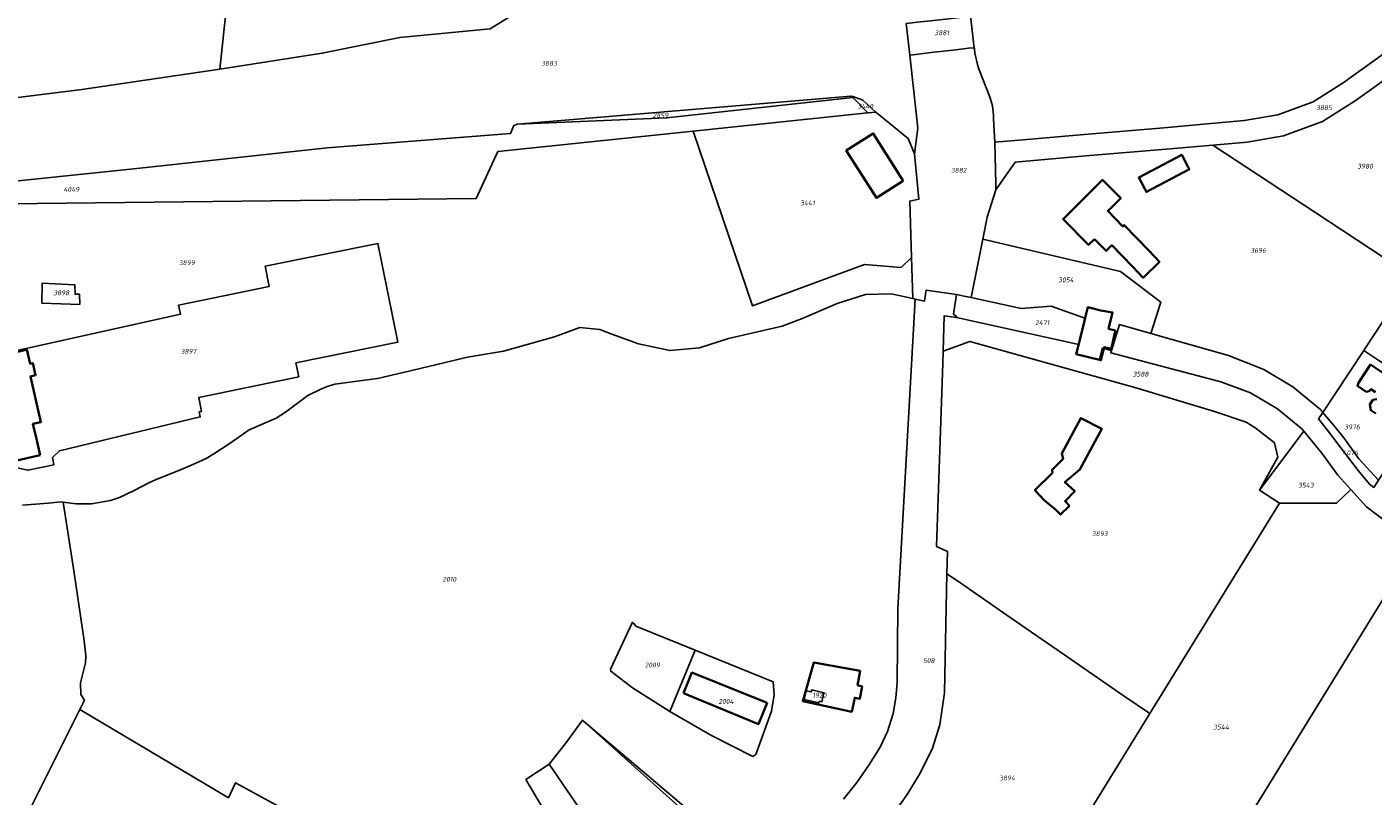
# Model space of a CAD drawing. Extents: x 177930 to 190767, y 381068 to 392034.
# Tile 258 of 318: x 183590 to 184088, y 386787 to 387072. Entities that reach past the tile are written whole.
import ezdxf
from ezdxf.enums import TextEntityAlignment as Align

# ---------------------------------------------------------------- set-up
doc = ezdxf.new("R2010")
doc.units = 0
for name, color, linetype, lineweight in [('B-XX-KG-GRENS_PERCEEL-GV', 150, 'Continuous', 25), ('B-XX-KG-GRENS_PERCEEL-S', 150, 'Continuous', 25), ('B-XX-OG-BEBOUWING-G', 7, 'Continuous', 35)]:
    doc.layers.add(name, color=color, linetype=linetype, lineweight=lineweight)
doc.styles.add('NLCS-ISO', font='NLCS-ISO.ttf', dxfattribs={"height": 1.8})

# ---------------------------------------------------------------- blocks, each defined once
blk = doc.blocks.new('SKG-PERCEELNUMMER-SO')
at = {"layer": 'DefPoints'}
blk.add_point((0, 0), dxfattribs=at)
at = {"style": 'NLCS-ISO', "oblique": 10, "flags": 1}
blk.add_attdef('GEMEENTECODE', text='', height=1.8, dxfattribs=at).set_placement((-0.5, 2.55), align=Align.MIDDLE_RIGHT)
at = {"style": 'NLCS-ISO', "oblique": 10}
blk.add_attdef('PERCEELNUMMER', text='', height=1.8, dxfattribs=at).set_placement((0, 0), align=Align.MIDDLE_CENTER)
at = {"style": 'NLCS-ISO', "oblique": 10, "flags": 1}
blk.add_attdef('SECTIE', text='', height=1.8, dxfattribs=at).set_placement((0.5, 2.5), align=Align.MIDDLE_LEFT)

msp = doc.modelspace()

# ---------------------------------------------------------------- linework, layer by layer
at = {"layer": 'B-XX-KG-GRENS_PERCEEL-GV'}
for points in [[(183661.465, 387055.955), (183699.294, 387061.807), (183728.002, 387067.618), (183761.456, 387070.833), (183774.985, 387079.251), (183797.909, 387110.634), (183753.295, 387134.872), (183717.986, 387106.124), (183706.661, 387096.904), (183666.136, 387099.994)], [(183661.465, 387055.955), (183666.136, 387099.994), (183632.973, 387104.148), (183592.973, 387106.332), (183553.231, 387107.023), (183554.084, 387041.322), (183610.384, 387048.404)], [(183916.599, 387061.122), (183918.798, 387061.374), (183920.745, 387061.597), (183924.495, 387062.026), (183932.533, 387062.947), (183936.487, 387063.4), (183938.379, 387063.616), (183940.484, 387063.857), (183939.105, 387075.485), (183937.002, 387075.246), (183935.159, 387075.035), (183931.112, 387074.58), (183923.128, 387073.668), (183919.328, 387073.236), (183917.474, 387073.025), (183915.281, 387072.776)], [(183940.484, 387063.857), (183938.379, 387063.616), (183936.487, 387063.4), (183932.533, 387062.947), (183924.495, 387062.026), (183920.745, 387061.597), (183918.798, 387061.374), (183916.599, 387061.122), (183916.621, 387060.923), (183916.856, 387058.847), (183919.652, 387034.085), (183918.401, 387024.539), (183919.996, 387007.759), (183916.616, 387007.092), (183917.239, 386986.242), (183917.738, 386971.036), (183918.57, 386970.85), (183922.061, 386970.07), (183922.665, 386974.196), (183933.859, 386972.585), (183936.158, 386972.067), (183939.289, 386971.415), (183943.626, 386993.015), (183945.264, 387001.172), (183948.504, 387011.247), (183948.455, 387013.45), (183948.113, 387028.87), (183947.586, 387037.496), (183947.587, 387038.725), (183947.516, 387039.953), (183947.375, 387041.174), (183947.164, 387042.385), (183946.882, 387043.581), (183946.532, 387044.76), (183946.115, 387045.916), (183942.299, 387055.603), (183941.792, 387057.137), (183941.359, 387058.694), (183941, 387060.269), (183940.715, 387061.86), (183940.506, 387063.462)], [(184102.569, 386979.244), (184108.592, 386976.502), (184118.213, 386991.326), (184151.66, 387042.866), (184136.413, 387038.309), (184105.47, 387029.06), (184097.348, 387055.653), (184081.409, 387044.182), (184069.325, 387036.557), (184054.796, 387031.3), (184041.361, 387028.944), (184028.735, 387027.821), (184066.5, 387002.989)], [(183895.591, 387045.375), (183895.12, 387045.856), (183894.869, 387045.867), (183771.509, 387035.513), (183826.741, 387037.866)], [(183895.12, 387045.856), (183895.591, 387045.375), (183901.135, 387039.711), (183904.095, 387040.019), (183899.284, 387044.463), (183895.511, 387045.84)], [(183918.401, 387024.539), (183915.984, 387030.251), (183904.095, 387040.019), (183901.135, 387039.711), (183836.438, 387032.99), (183858.426, 386968.373), (183899.909, 386983.603), (183913.414, 386982.551), (183917.239, 386986.242), (183916.616, 387007.092), (183919.996, 387007.759)], [(184084.513, 386951.826), (184084.951, 386952.49), (184102.569, 386979.244), (184066.5, 387002.989), (184028.735, 387027.821), (184011.421, 387026.282), (183981.755, 387023.798), (183955.593, 387021.498), (183948.504, 387011.247), (183945.264, 387001.172), (183943.626, 386993.015), (183994.598, 386981.102), (184009.484, 386969.701), (184005.758, 386958.14), (184034.51, 386950.013), (184047.572, 386944.765), (184058.354, 386938.402), (184068.655, 386929.835), (184069.404, 386928.928)], [(183939.289, 386971.415), (183957.777, 386967.355), (183968.943, 386968.221), (183981.422, 386963.805), (183979.094, 386954.089), (183978.24, 386950.526), (183986.854, 386948.462), (183987.89, 386952.732), (183991.225, 386951.824), (183994.22, 386961.401), (184005.758, 386958.14), (184009.484, 386969.701), (183994.598, 386981.102), (183943.626, 386993.015)], [(183727.276, 386954.895), (183719.882, 386991.458), (183678.165, 386983.011), (183679.71, 386975.538), (183646.14, 386968.626), (183646.909, 386965.246), (183579.687, 386950.382), (183578.338, 386942.042), (183578.069, 386939.279), (183579.324, 386933.705), (183580.172, 386933.896), (183582.677, 386922.768), (183585.891, 386908.515), (183590.372, 386907.526), (183599.982, 386909.579), (183599.466, 386912.19), (183602.133, 386914.719), (183654.173, 386927.241), (183653.742, 386929.109), (183654.661, 386929.309), (183653.624, 386934.466), (183690.609, 386942.121), (183689.57, 386947.248)], [(183578.069, 386939.279), (183578.338, 386942.042), (183579.687, 386950.382), (183646.909, 386965.246), (183646.14, 386968.626), (183679.71, 386975.538), (183678.165, 386983.011), (183719.882, 386991.458), (183727.276, 386954.895), (183689.57, 386947.248), (183690.609, 386942.121), (183653.624, 386934.466), (183654.661, 386929.309), (183653.742, 386929.109), (183654.173, 386927.241), (183602.133, 386914.719), (183599.466, 386912.19), (183599.982, 386909.579), (183590.372, 386907.526), (183585.891, 386908.515), (183582.677, 386922.768), (183580.172, 386933.896), (183579.324, 386933.705)], [(184108.592, 386976.502), (184102.569, 386979.244), (184084.951, 386952.49), (184084.513, 386951.826), (184084.585, 386951.778), (184090.169, 386948.113), (184100.925, 386941.055), (184111.732, 386943.306), (184114.631, 386941.45), (184131.054, 386966.276)], [(183607.749, 386976.122), (183595.676, 386976.731), (183595.573, 386969.356), (183609.57, 386968.88), (183609.44, 386972.668), (183607.866, 386972.62)], [(183595.573, 386969.356), (183595.676, 386976.731), (183607.749, 386976.122), (183607.866, 386972.62), (183609.44, 386972.668), (183609.57, 386968.88)], [(183936.158, 386972.067), (183933.859, 386972.585), (183932.785, 386965.217), (183933.913, 386964.433), (183933.871, 386964.005), (183979.094, 386954.089), (183981.422, 386963.805), (183968.943, 386968.221), (183957.777, 386967.355), (183939.289, 386971.415)], [(184052.715, 386912.352), (184045.984, 386900.113), (184062.32, 386922.044), (184061.647, 386922.864), (184052.644, 386930.248), (184042.593, 386936.17), (184031.734, 386940.262), (183990.938, 386950.908), (183991.225, 386951.824), (183987.89, 386952.732), (183986.854, 386948.462), (183978.24, 386950.526), (183979.094, 386954.089), (183933.871, 386964.005), (183929.382, 386964.661), (183928.949, 386951.618), (183938.773, 386955.163), (183999.807, 386938.089), (184029.311, 386929.209), (184041.016, 386925.297), (184044.286, 386923.317), (184051.512, 386917.717)], [(183934.213, 386866.575), (183954.123, 386852.858), (183974.695, 386838.671), (183995.958, 386823.998), (184005.39, 386817.489), (184053.314, 386895.409), (184045.984, 386900.113), (184052.715, 386912.352), (184051.512, 386917.717), (184044.286, 386923.317), (184041.016, 386925.297), (184029.311, 386929.209), (183999.807, 386938.089), (183938.773, 386955.163), (183928.949, 386951.618), (183928.801, 386947.143), (183926.446, 386879.353), (183930.536, 386877.51), (183930.372, 386869.221)], [(184084.585, 386951.778), (184084.513, 386951.826), (184069.404, 386928.928), (184074.061, 386923.291), (184077.182, 386919.513), (184082.747, 386911.723), (184089.937, 386903.82), (184106.056, 386928.254), (184103.064, 386930.205), (184100.925, 386941.055), (184090.169, 386948.113)], [(184089.937, 386903.82), (184082.747, 386911.723), (184077.182, 386919.513), (184074.061, 386923.291), (184069.404, 386928.928), (184067.855, 386926.581), (184071.005, 386922.456), (184076.083, 386915.804), (184082.519, 386907.382), (184086.661, 386902.395), (184088.212, 386901.205)], [(184053.314, 386895.409), (184074.508, 386895.346), (184079.744, 386900.456), (184074.976, 386905.718), (184069.038, 386913.866), (184062.32, 386922.044), (184045.984, 386900.113)], [(183959.658, 386743.132), (184006.974, 386722.2), (184104.474, 386880.612), (184098.302, 386884.339), (184085.565, 386894.031), (184079.744, 386900.456), (184074.508, 386895.346), (184053.314, 386895.409), (184005.39, 386817.489)], [(184104.474, 386880.612), (184006.974, 386722.2), (184067.497, 386695.426), (184160.485, 386846.785)], [(183934.213, 386866.575), (183930.372, 386869.221), (183929.501, 386825.159), (183927.711, 386813.366), (183925.037, 386804.655), (183920.514, 386795.422), (183915.64, 386787.574), (183909.305, 386778.648), (183902.113, 386770.526), (183899.668, 386768.104), (183958.601, 386741.413), (183959.658, 386743.132), (184005.39, 386817.489), (183995.958, 386823.998), (183974.695, 386838.671), (183954.123, 386852.858)], [(183805.994, 386833.185), (183805.916, 386833.974), (183814.059, 386851.29), (183814.395, 386851.003), (183815.309, 386849.837), (183837.204, 386840.965), (183866.052, 386829.27), (183866.457, 386824.429), (183865.419, 386818.453), (183859.694, 386802.423), (183858.57, 386801.646), (183843.069, 386809.547), (183827.883, 386818.333), (183823.788, 386820.901), (183814.065, 386827.091)], [(183827.883, 386818.333), (183837.204, 386840.965), (183815.309, 386849.837), (183814.395, 386851.003), (183814.059, 386851.29), (183805.916, 386833.974), (183805.994, 386833.185), (183814.065, 386827.091), (183823.788, 386820.901)], [(183827.883, 386818.333), (183843.069, 386809.547), (183858.57, 386801.646), (183859.694, 386802.423), (183865.419, 386818.453), (183866.457, 386824.429), (183866.052, 386829.27), (183837.204, 386840.965)], [(183877.571, 386822.724), (183878.33, 386825.936), (183880.173, 386825.497), (183880.362, 386826.285), (183884.85, 386825.215), (183884.055, 386821.852), (183883.159, 386822.065), (183883.01, 386821.433)], [(183884.85, 386825.215), (183880.362, 386826.285), (183880.173, 386825.497), (183878.33, 386825.936), (183877.571, 386822.724), (183883.01, 386821.433), (183883.159, 386822.065), (183884.055, 386821.852)], [(183862.037, 386756.629), (183860.591, 386757.849), (183839.429, 386775.698), (183795.956, 386814.7), (183795.505, 386815.105), (183789.684, 386806.961), (183783.231, 386798.816), (183829.927, 386730.504)], [(183860.591, 386757.849), (183861.721, 386758.781), (183838.827, 386781.936), (183837.05, 386779.841), (183795.956, 386814.7), (183839.429, 386775.698)], [(183829.927, 386730.504), (183783.231, 386798.816), (183774.654, 386793.106), (183796.226, 386756.695), (183793.843, 386755.282), (183817.553, 386720.436)]]:
    msp.add_lwpolyline(points, close=True, dxfattribs=at)
for points in [[(183774.985, 387079.251), (183761.456, 387070.833), (183728.002, 387067.618), (183699.294, 387061.807), (183661.465, 387055.955), (183610.384, 387048.404), (183554.084, 387041.322)], [(183558.3, 387011.598), (183630.75, 387019.101), (183701.166, 387026.831), (183768.978, 387032.126), (183770.205, 387035.084), (183771.509, 387035.513), (183894.869, 387045.867), (183895.12, 387045.856), (183895.511, 387045.84), (183899.284, 387044.463), (183904.095, 387040.019), (183915.984, 387030.251), (183918.401, 387024.539), (183919.652, 387034.085), (183916.856, 387058.847), (183916.621, 387060.923), (183916.599, 387061.122), (183915.281, 387072.776)], [(183939.105, 387075.485), (183940.484, 387063.857), (183940.506, 387063.462), (183940.715, 387061.86), (183941, 387060.269), (183941.359, 387058.694), (183941.792, 387057.137), (183942.299, 387055.603), (183946.115, 387045.916), (183946.532, 387044.76), (183946.882, 387043.581), (183947.164, 387042.385), (183947.375, 387041.174), (183947.516, 387039.953), (183947.587, 387038.725), (183947.586, 387037.496), (183948.113, 387028.87), (183961.365, 387030.035), (183981.111, 387031.772), (184010.629, 387034.244), (184028.026, 387035.79), (184040.316, 387036.883), (184052.728, 387039.06), (184065.789, 387043.785), (184076.94, 387050.822), (184092.675, 387062.146)], [(184092.675, 387062.146), (184076.94, 387050.822), (184065.789, 387043.785), (184052.728, 387039.06), (184040.316, 387036.883), (184028.026, 387035.79), (184010.629, 387034.244), (183981.111, 387031.772), (183961.365, 387030.035), (183948.113, 387028.87), (183948.455, 387013.45), (183948.504, 387011.247), (183955.593, 387021.498), (183981.755, 387023.798), (184011.421, 387026.282), (184028.735, 387027.821), (184041.361, 387028.944), (184054.796, 387031.3), (184069.325, 387036.557), (184081.409, 387044.182), (184097.348, 387055.653)], [(183572.018, 387005.973), (183756.234, 387008.052), (183764.244, 387025.5), (183836.438, 387032.99), (183901.135, 387039.711), (183895.591, 387045.375), (183826.741, 387037.866), (183771.509, 387035.513), (183770.205, 387035.084), (183768.978, 387032.126), (183701.166, 387026.831), (183630.75, 387019.101), (183558.3, 387011.598)], [(183588.466, 386894.563), (183598.084, 386895.311), (183602.462, 386895.821), (183603.413, 386895.702), (183608.267, 386895.094), (183613.897, 386895.068), (183620.987, 386896.312), (183624.306, 386897.425), (183629.745, 386900.051), (183635.126, 386902.842), (183637.857, 386904.119), (183646.251, 386907.386), (183651.231, 386909.506), (183656.317, 386911.928), (183659.249, 386913.541), (183665.242, 386917.607), (183672.235, 386922.448), (183682.273, 386926.769), (183685.736, 386929.055), (183693.937, 386935.212), (183698.74, 386937.535), (183701.066, 386938.458), (183703.947, 386939.311), (183714.946, 386940.895), (183719.747, 386941.491), (183732.905, 386944.569), (183752.973, 386949.325), (183766.275, 386951.617), (183785.233, 386956.88), (183794.563, 386960.322), (183802.014, 386959.607), (183806.39, 386957.921), (183816.216, 386954.237), (183827.847, 386951.8), (183838.836, 386952.853), (183849.587, 386956.303), (183869.396, 386960.808), (183876.528, 386963.491), (183889.717, 386969.167), (183900.285, 386972.507), (183909.679, 386972.836), (183917.738, 386971.036), (183917.239, 386986.242), (183913.414, 386982.551), (183899.909, 386983.603), (183858.426, 386968.373), (183836.438, 387032.99), (183764.244, 387025.5), (183756.234, 387008.052), (183572.018, 387005.973)], [(183892.095, 386785.877), (183897.051, 386792.052), (183901.482, 386798.457), (183905.662, 386805.053), (183908.412, 386810.827), (183910.44, 386817.528), (183911.427, 386823.348), (183911.92, 386828.968), (183912.253, 386856.41), (183918.57, 386970.85), (183917.738, 386971.036), (183909.679, 386972.836), (183900.285, 386972.507), (183889.717, 386969.167), (183876.528, 386963.491), (183869.396, 386960.808), (183849.587, 386956.303), (183838.836, 386952.853), (183827.847, 386951.8), (183816.216, 386954.237), (183806.39, 386957.921), (183802.014, 386959.607), (183794.563, 386960.322), (183785.233, 386956.88), (183766.275, 386951.617), (183752.973, 386949.325), (183732.905, 386944.569), (183719.747, 386941.491), (183714.946, 386940.895), (183703.947, 386939.311), (183701.066, 386938.458), (183698.74, 386937.535), (183693.937, 386935.212), (183685.736, 386929.055), (183682.273, 386926.769), (183672.235, 386922.448), (183665.242, 386917.607), (183659.249, 386913.541), (183656.317, 386911.928), (183651.231, 386909.506), (183646.251, 386907.386), (183637.857, 386904.119), (183635.126, 386902.842), (183629.745, 386900.051), (183624.306, 386897.425), (183620.987, 386896.312), (183613.897, 386895.068), (183608.267, 386895.094), (183603.413, 386895.702), (183607.512, 386869.634), (183611.193, 386844.361), (183611.87, 386838.816), (183611.778, 386836.318), (183609.914, 386828.85), (183610.053, 386824.543), (183611.347, 386822.422), (183609.611, 386818.96), (183664.567, 386786.365), (183667.213, 386791.928), (183739.066, 386752.642)], [(183909.305, 386778.648), (183915.64, 386787.574), (183920.514, 386795.422), (183925.037, 386804.655), (183927.711, 386813.366), (183929.501, 386825.159), (183930.372, 386869.221), (183930.536, 386877.51), (183926.446, 386879.353), (183928.801, 386947.143), (183928.949, 386951.618), (183929.382, 386964.661), (183933.871, 386964.005), (183933.913, 386964.433), (183932.785, 386965.217), (183933.859, 386972.585), (183922.665, 386974.196), (183922.061, 386970.07), (183918.57, 386970.85), (183912.253, 386856.41), (183911.92, 386828.968), (183911.427, 386823.348), (183910.44, 386817.528), (183908.412, 386810.827), (183905.662, 386805.053), (183901.482, 386798.457), (183897.051, 386792.052), (183892.095, 386785.877)], [(184088.212, 386901.205), (184086.661, 386902.395), (184082.519, 386907.382), (184076.083, 386915.804), (184071.005, 386922.456), (184067.855, 386926.581), (184069.404, 386928.928), (184068.655, 386929.835), (184058.354, 386938.402), (184047.572, 386944.765), (184034.51, 386950.013), (184005.758, 386958.14), (183994.22, 386961.401), (183991.225, 386951.824), (183990.938, 386950.908), (184031.734, 386940.262), (184042.593, 386936.17), (184052.644, 386930.248), (184061.647, 386922.864), (184062.32, 386922.044), (184069.038, 386913.866), (184074.976, 386905.718), (184079.744, 386900.456), (184085.565, 386894.031), (184098.302, 386884.339)], [(183587.014, 386773.881), (183609.611, 386818.96), (183611.347, 386822.422), (183610.053, 386824.543), (183609.914, 386828.85), (183611.778, 386836.318), (183611.87, 386838.816), (183611.193, 386844.361), (183607.512, 386869.634), (183603.413, 386895.702), (183602.462, 386895.821), (183598.084, 386895.311), (183588.466, 386894.563)], [(183739.066, 386752.642), (183667.213, 386791.928), (183664.567, 386786.365), (183609.611, 386818.96), (183587.014, 386773.881)], [(183796.226, 386756.695), (183774.654, 386793.106), (183783.231, 386798.816), (183789.684, 386806.961), (183795.505, 386815.105), (183795.956, 386814.7), (183837.05, 386779.841)]]:
    msp.add_lwpolyline(points, dxfattribs=at)
at = {"layer": 'B-XX-OG-BEBOUWING-G'}
for points in [[(183914.208, 387014.612), (183903.11, 387032.106), (183893.144, 387025.777), (183904.251, 387008.289)], [(184019.609, 387019.665), (184017.192, 387024.256), (184001.299, 387015.889), (184003.662, 387011.401), (184004.141, 387010.491), (184020.034, 387018.858)], [(183984.937, 386993.071), (183989.243, 386988.679), (183991.339, 386990.735), (183999.037, 386982.871), (184002.947, 386978.764), (184008.973, 386984.655), (184005.094, 386988.8), (183995.899, 386998.194), (183995.441, 386997.745), (183989.82, 387003.487), (183991.181, 387004.71), (183994.677, 387008.174), (183987.96, 387014.953), (183973.298, 387000.426), (183982.7, 386990.878)], [(183975.683, 386894.414), (183974.082, 386896.102), (183977.63, 386899.735), (183973.999, 386903.07), (183979.553, 386907.858), (183987.669, 386922.79), (183979.86, 386926.81), (183972.89, 386913.74), (183973.355, 386911.81), (183969.24, 386907.705), (183969.465, 386906.59), (183962.895, 386900.145), (183966.36, 386896.48), (183970.66, 386892.886), (183972.418, 386891.106)], [(183897.225, 386827.91), (183898.22, 386833.3), (183881.15, 386836.45), (183877.046, 386822.062), (183895.17, 386818.16), (183896.27, 386823.38), (183898.09, 386822.985), (183898.98, 386827.605)]]:
    msp.add_lwpolyline(points, close=True, dxfattribs=at)
for points in [[(183992.741, 386959.282), (183990.162, 386959.836), (183991.627, 386965.856), (183987.233, 386966.68), (183982.453, 386967.843), (183981.611, 386964.383)], [(183981.213, 386962.745), (183979.522, 386955.797)], [(183981.611, 386964.383), (183981.213, 386962.745)], [(183991.597, 386954.366), (183992.399, 386957.814)], [(183992.399, 386957.814), (183992.741, 386959.282)], [(183979.038, 386953.808), (183978.222, 386950.454), (183987.34, 386948.236), (183988.511, 386953.047), (183991.161, 386952.492)], [(183979.522, 386955.797), (183979.038, 386953.808)], [(183991.161, 386952.492), (183991.597, 386954.366)], [(183590.056, 386952.138), (183588.172, 386951.725), (183582.305, 386950.383), (183576.786, 386949.121), (183578.34, 386942.327), (183577.478, 386942.13), (183582.011, 386922.315), (183582.561, 386922.441), (183585.202, 386910.897), (183594.938, 386913.124)], [(183594.938, 386913.124), (183593.565, 386919.125), (183592.296, 386924.675), (183595.226, 386925.345), (183591.363, 386942.231), (183593.254, 386942.664), (183592.227, 386947.152), (183591.247, 386946.927), (183590.056, 386952.138)], [(184093.107, 386942.599), (184087.007, 386946.609), (184082.596, 386939.899), (184082.212, 386938.746), (184085.456, 386936.593), (184086.6, 386936.732), (184087.219, 386937.518), (184088.864, 386936.436)], [(184089.41, 386933.87), (184087.941, 386933.557), (184086.772, 386931.791), (184087.211, 386929.715), (184088.955, 386928.52)], [(183863.828, 386821.473), (183836.027, 386832.673), (183832.859, 386825.038)], [(183832.859, 386825.038), (183860.686, 386813.652), (183863.828, 386821.473)]]:
    msp.add_lwpolyline(points, dxfattribs=at)

# ---------------------------------------------------------------- block references
at = {"layer": 'B-XX-KG-GRENS_PERCEEL-S'}
for p, values in [((183928.498, 387069.36), {'PERCEELNUMMER': '3881'}), ((183783.203, 387058.053), {'PERCEELNUMMER': '3883'}), ((183900.185, 387042.195), {'PERCEELNUMMER': '3440'}), ((184069.836, 387041.658), {'PERCEELNUMMER': '3885'}), ((183824.416, 387038.847), {'PERCEELNUMMER': '2859'}), ((183934.717, 387018.478), {'PERCEELNUMMER': '3882'}), ((184085.086, 387020.022), {'PERCEELNUMMER': '3980'}), ((183606.509, 387011.447), {'PERCEELNUMMER': '4049'}), ((183878.784, 387006.422), {'PERCEELNUMMER': '3441'}), ((184045.508, 386988.867), {'PERCEELNUMMER': '3696'}), ((183649.192, 386984.309), {'PERCEELNUMMER': '3899'}), ((183974.422, 386977.959), {'PERCEELNUMMER': '3054'}), ((183602.775, 386973.169), {'PERCEELNUMMER': '3898'}), ((183965.63, 386962.141), {'PERCEELNUMMER': '2471'}), ((183649.811, 386951.508), {'PERCEELNUMMER': '3897'}), ((184002.031, 386943.077), {'PERCEELNUMMER': '3588'}), ((184080.238, 386923.54), {'PERCEELNUMMER': '3976'}), ((184079.59, 386914.02), {'PERCEELNUMMER': '4076'}), ((184063.142, 386901.992), {'PERCEELNUMMER': '3543'}), ((183986.879, 386884.054), {'PERCEELNUMMER': '3893'}), ((183746.313, 386867.179), {'PERCEELNUMMER': '2010'}), ((183821.419, 386835.499), {'PERCEELNUMMER': '2009'}), ((183923.638, 386837.081), {'PERCEELNUMMER': '508'}), ((183883.194, 386824.319), {'PERCEELNUMMER': '1920'}), ((183848.638, 386821.99), {'PERCEELNUMMER': '2004'}), ((184031.779, 386812.508), {'PERCEELNUMMER': '3544'}), ((183952.633, 386793.682), {'PERCEELNUMMER': '3894'})]:
    msp.add_blockref('SKG-PERCEELNUMMER-SO', p, dxfattribs=at).add_auto_attribs(values)

doc.saveas('drawing.dxf')
